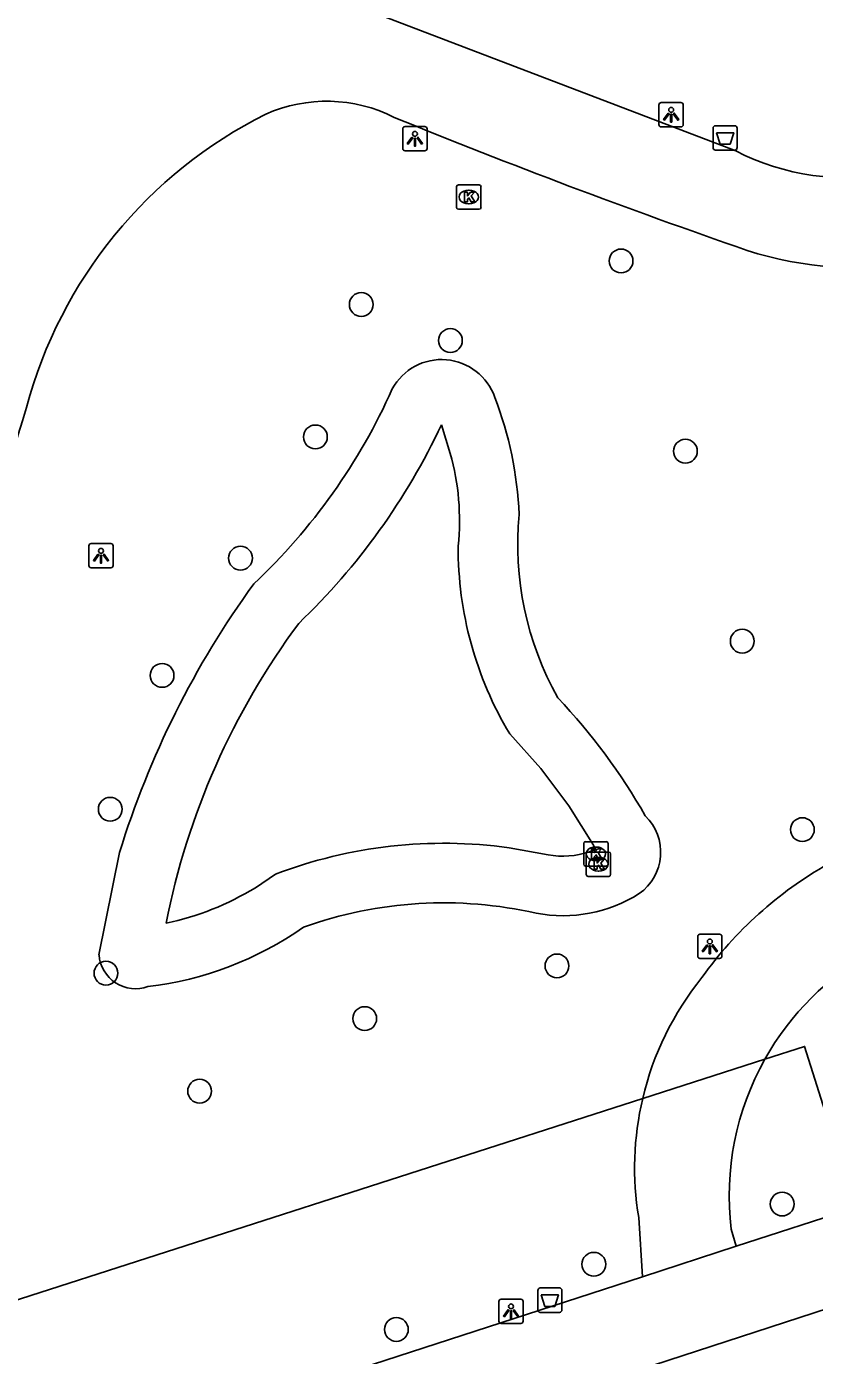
# Model space of a CAD drawing. Extents: x 158087 to 159494, y 382905 to 383981.
# Drawn here: x 159338 to 159370.4, y 383115.7 to 383170.2 of the extents above; entities that cross this region are included whole.
import ezdxf

# ---------------------------------------------------------------- set-up
doc = ezdxf.new("R2010")
doc.units = 0
for name, color, linetype in [('IMGEO_Afvalbak', 7, 'Continuous'), ('IMGEO_Boom', 7, 'Continuous'), ('IMGEO_Fietspad_gesloten', 7, 'Continuous'), ('IMGEO_Groenvoorziening', 7, 'Continuous'), ('IMGEO_Hek', 7, 'Continuous'), ('IMGEO_Kolk', 7, 'Continuous'), ('IMGEO_Lichtpunt', 7, 'Continuous'), ('IMGEO_Meer_plas_ven_vijver', 7, 'Continuous'), ('IMGEO_Rijbaan_lokaal_gesloten', 7, 'Continuous'), ('IMGEO_Voetpad_gesloten', 7, 'Continuous'), ('IMGEO_Voetpad_open', 7, 'Continuous')]:
    doc.layers.add(name, color=color, linetype=linetype)

msp = doc.modelspace()

# ---------------------------------------------------------------- linework, layer by layer
at = {"layer": 'IMGEO_Afvalbak'}
for p, q in [((159366.221, 383165.265), (159366.221, 383166.065)), ((159366.221, 383166.065), (159366.221, 383165.265)), ((159366.321, 383166.165), (159367.111, 383166.165)), ((159367.111, 383166.165), (159366.321, 383166.165)), ((159367.211, 383166.065), (159367.211, 383165.265)), ((159367.211, 383165.265), (159367.211, 383166.065)), ((159367.111, 383165.165), (159366.321, 383165.165)), ((159366.321, 383165.165), (159367.111, 383165.165)), ((159359.027, 383117.537), (159359.027, 383118.337)), ((159359.027, 383118.337), (159359.027, 383117.537)), ((159359.127, 383118.437), (159359.917, 383118.437)), ((159359.917, 383118.437), (159359.127, 383118.437)), ((159360.017, 383118.337), (159360.017, 383117.537)), ((159360.017, 383117.537), (159360.017, 383118.337)), ((159359.917, 383117.437), (159359.127, 383117.437)), ((159359.127, 383117.437), (159359.917, 383117.437))]:
    msp.add_line(p, q, dxfattribs=at)
for points in [[(159366.364, 383165.879), (159367.068, 383165.879), (159366.919, 383165.409), (159366.513, 383165.409), (159366.364, 383165.879)], [(159359.17, 383118.151), (159359.874, 383118.151), (159359.725, 383117.681), (159359.319, 383117.681), (159359.17, 383118.151)]]:
    msp.add_lwpolyline(points, dxfattribs=at)
for centre, start, end in [((159366.321, 383166.065), 90, 180), ((159366.321, 383166.065), 90, 180), ((159367.111, 383166.065), 0, 90), ((159367.111, 383166.065), 360, 90), ((159366.321, 383165.265), 180, 270), ((159366.321, 383165.265), 180, 270), ((159367.111, 383165.265), 270, 0), ((159367.111, 383165.265), 270, 0), ((159359.127, 383118.337), 90, 180), ((159359.127, 383118.337), 90, 180), ((159359.917, 383118.337), 0, 90), ((159359.917, 383118.337), 360, 90), ((159359.127, 383117.537), 180, 270), ((159359.127, 383117.537), 180, 270), ((159359.917, 383117.537), 270, 0), ((159359.917, 383117.537), 270, 0)]:
    msp.add_arc(centre, 0.1, start, end, dxfattribs=at)
at = {"layer": 'IMGEO_Boom'}
for centre in [(159362.444, 383160.611), (159351.78, 383158.822), (159355.437, 383157.343), (159349.895, 383153.385), (159365.085, 383152.799), (159346.819, 383148.408), (159367.421, 383144.997), (159343.601, 383143.592), (159341.473, 383138.096), (159369.887, 383137.259), (159341.298, 383131.364), (159359.814, 383131.662), (159351.919, 383129.499), (159345.143, 383126.521), (159369.061, 383121.885), (159361.325, 383119.411), (159353.219, 383116.735)]:
    msp.add_circle(centre, 0.489, dxfattribs=at)
at = {"layer": 'IMGEO_Fietspad_gesloten'}
for points in [[(159367.174, 383120.149), (159372.086, 383121.745)], [(159367.174, 383120.149), (159363.33, 383118.901)], [(159375.992, 383119.243), (159375.788, 383119.176), (159328.854, 383103.889)], [(159363.33, 383118.901), (159324.24, 383106.205), (159321.878, 383105.448)]]:
    msp.add_lwpolyline(points, dxfattribs=at)
at = {"layer": 'IMGEO_Groenvoorziening'}
for points in [[(159341.857, 383136.317), (159341.011, 383132.115)], [(159368.352, 383127.832), (159369.98, 383128.356), (159371.065, 383124.887)], [(159321.06, 383112.633), (159321.808, 383112.874), (159322.406, 383111.142), (159327.117, 383112.773), (159326.59, 383114.389), (159363.334, 383126.216)]]:
    msp.add_lwpolyline(points, dxfattribs=at)
for centre, radius, start, end in [((159355.08, 383154.253), 2.31, 19.0816, 151.3619), ((159330.222, 383165.543), 24.998, 313.2905, 335.9621), ((159343.059, 383149.552), 15.215, 2.453, 21.014), ((159371.149, 383148.986), 12.945, 174.6055, 209.2025), ((159377.662, 383125.333), 37.452, 143.9994, 162.9453), ((159341.784, 383125.535), 24.899, 29.5695, 43.4865), ((159361.985, 383136.33), 2.085, 305.4274, 45.7203), ((159360.048, 383139.638), 5.913, 259.3913, 302.1387), ((159355.167, 383117.23), 17.024, 77.1282, 109.7637), ((159341.384, 383144.711), 13.991, 276.7196, 305.0065), ((159342.508, 383132.227), 1.501, 184.2627, 289.9907)]:
    msp.add_arc(centre, radius, start, end, dxfattribs=at)
at = {"layer": 'IMGEO_Hek'}
for points in [[(159363.334, 383126.216), (159368.352, 383127.832)], [(159368.352, 383127.832), (159369.98, 383128.356), (159371.065, 383124.887), (159373.713, 383125.756)], [(159321.06, 383112.633), (159321.808, 383112.874), (159322.406, 383111.142), (159327.117, 383112.773), (159326.59, 383114.389), (159363.334, 383126.216)]]:
    msp.add_lwpolyline(points, dxfattribs=at)
at = {"layer": 'IMGEO_Kolk'}
for p, q in [((159355.693, 383162.811), (159355.693, 383163.663)), ((159355.768, 383163.737), (159356.62, 383163.737)), ((159356.181, 383163.517), (159356.206, 383163.517)), ((159356.694, 383163.663), (159356.694, 383162.811)), ((159356.204, 383162.957), (159356.179, 383162.957)), ((159356.62, 383162.737), (159355.768, 383162.737)), ((159360.91, 383135.839), (159360.91, 383136.691)), ((159360.985, 383136.765), (159361.837, 383136.765)), ((159361.911, 383136.691), (159361.911, 383135.839)), ((159361.016, 383135.414), (159361.016, 383136.266)), ((159361.091, 383136.34), (159361.943, 383136.34)), ((159361.398, 383136.545), (159361.423, 383136.545)), ((159361.504, 383136.12), (159361.529, 383136.12)), ((159362.017, 383136.266), (159362.017, 383135.414)), ((159361.837, 383135.765), (159360.985, 383135.765)), ((159361.421, 383135.985), (159361.396, 383135.985)), ((159361.527, 383135.56), (159361.502, 383135.56)), ((159361.943, 383135.34), (159361.091, 383135.34))]:
    msp.add_line(p, q, dxfattribs=at)
for points in [[(159355.693, 383162.811), (159355.693, 383163.663)], [(159355.768, 383163.737), (159356.62, 383163.737)], [(159356.014, 383163.437), (159356.137, 383163.437), (159356.137, 383163.286), (159356.267, 383163.437), (159356.431, 383163.437), (159356.285, 383163.286), (159356.438, 383163.037), (159356.286, 383163.037), (159356.201, 383163.201), (159356.137, 383163.134), (159356.137, 383163.037), (159356.014, 383163.037), (159356.014, 383163.437)], [(159356.694, 383163.663), (159356.694, 383162.811)], [(159356.62, 383162.737), (159355.768, 383162.737)], [(159360.91, 383135.839), (159360.91, 383136.691)], [(159360.985, 383136.765), (159361.837, 383136.765)], [(159361.911, 383136.691), (159361.911, 383135.839)], [(159361.016, 383135.414), (159361.016, 383136.266)], [(159361.091, 383136.34), (159361.943, 383136.34)], [(159361.231, 383136.465), (159361.354, 383136.465), (159361.354, 383136.314), (159361.484, 383136.465), (159361.648, 383136.465), (159361.502, 383136.314), (159361.655, 383136.065), (159361.503, 383136.065), (159361.418, 383136.229), (159361.354, 383136.162), (159361.354, 383136.065), (159361.231, 383136.065), (159361.231, 383136.465)], [(159361.337, 383136.04), (159361.46, 383136.04), (159361.46, 383135.889), (159361.59, 383136.04), (159361.754, 383136.04), (159361.608, 383135.889), (159361.761, 383135.64), (159361.609, 383135.64), (159361.524, 383135.804), (159361.46, 383135.737), (159361.46, 383135.64), (159361.337, 383135.64), (159361.337, 383136.04)], [(159362.017, 383136.266), (159362.017, 383135.414)], [(159361.837, 383135.765), (159360.985, 383135.765)], [(159361.943, 383135.34), (159361.091, 383135.34)]]:
    msp.add_lwpolyline(points, dxfattribs=at)
for centre, start, end in [((159355.77, 383163.661), 91.552, 178.448), ((159355.77, 383163.661), 91.552, 178.448), ((159356.618, 383163.661), 1.552, 88.448), ((159356.618, 383163.661), 1.552, 88.448), ((159355.77, 383162.813), 181.552, 268.448), ((159355.77, 383162.813), 181.552, 268.448), ((159356.618, 383162.813), 271.552, 358.448), ((159356.618, 383162.813), 271.552, 358.448), ((159360.987, 383136.689), 91.552, 178.448), ((159360.987, 383136.689), 91.552, 178.448), ((159361.835, 383136.689), 1.552, 88.448), ((159361.835, 383136.689), 1.552, 88.448), ((159361.093, 383136.264), 91.552, 178.448), ((159361.093, 383136.264), 91.552, 178.448), ((159361.941, 383136.264), 1.552, 88.448), ((159361.941, 383136.264), 1.552, 88.448), ((159360.987, 383135.841), 181.552, 268.448), ((159360.987, 383135.841), 181.552, 268.448), ((159361.835, 383135.841), 271.552, 358.448), ((159361.835, 383135.841), 271.552, 358.448), ((159361.093, 383135.416), 181.552, 268.448), ((159361.093, 383135.416), 181.552, 268.448), ((159361.941, 383135.416), 271.552, 358.448), ((159361.941, 383135.416), 271.552, 358.448)]:
    msp.add_arc(centre, 0.0765, start, end, dxfattribs=at)
for centre, major_axis, ratio, start_param, end_param in [((159356.18, 383163.237), (-0.387, 0.002), 0.722429, 4.712389, 7.853982), ((159356.205, 383163.237), (-0.39, 0.002), 0.717154, 1.570796, 4.712389), ((159361.397, 383136.265), (-0.387, 0.002), 0.722429, 4.712389, 7.853982), ((159361.503, 383135.84), (-0.387, 0.002), 0.722429, 4.712389, 7.853982), ((159361.422, 383136.265), (-0.39, 0.002), 0.717154, 1.570796, 4.712389), ((159361.528, 383135.84), (-0.39, 0.002), 0.717154, 1.570796, 4.712389)]:
    msp.add_ellipse(centre, major_axis=major_axis, ratio=ratio, start_param=start_param, end_param=end_param, dxfattribs=at)
at = {"layer": 'IMGEO_Lichtpunt'}
for p, q in [((159364.903, 383167.113), (159364.095, 383167.113)), ((159364.903, 383167.113), (159364.095, 383167.113)), ((159364.001, 383167.018), (159364.001, 383166.211)), ((159364.001, 383167.018), (159364.001, 383166.211)), ((159364.997, 383166.211), (159364.997, 383167.018)), ((159364.997, 383166.211), (159364.997, 383167.018)), ((159353.482, 383166.036), (159353.482, 383165.229)), ((159353.482, 383166.036), (159353.482, 383165.229)), ((159354.384, 383166.131), (159353.576, 383166.131)), ((159354.384, 383166.131), (159353.576, 383166.131)), ((159354.478, 383165.229), (159354.478, 383166.036)), ((159354.478, 383165.229), (159354.478, 383166.036)), ((159364.095, 383166.117), (159364.903, 383166.117)), ((159364.095, 383166.117), (159364.903, 383166.117)), ((159353.576, 383165.135), (159354.384, 383165.135)), ((159353.576, 383165.135), (159354.384, 383165.135)), ((159340.596, 383148.911), (159340.596, 383148.104)), ((159340.596, 383148.911), (159340.596, 383148.104)), ((159341.498, 383149.006), (159340.69, 383149.006)), ((159341.498, 383149.006), (159340.69, 383149.006)), ((159341.592, 383148.104), (159341.592, 383148.911)), ((159341.592, 383148.104), (159341.592, 383148.911)), ((159340.69, 383148.01), (159341.498, 383148.01)), ((159340.69, 383148.01), (159341.498, 383148.01)), ((159365.59, 383132.87), (159365.59, 383132.063)), ((159365.59, 383132.87), (159365.59, 383132.063)), ((159366.492, 383132.965), (159365.684, 383132.965)), ((159366.492, 383132.965), (159365.684, 383132.965)), ((159366.586, 383132.063), (159366.586, 383132.87)), ((159366.586, 383132.063), (159366.586, 383132.87)), ((159365.684, 383131.969), (159366.492, 383131.969)), ((159365.684, 383131.969), (159366.492, 383131.969)), ((159357.429, 383117.883), (159357.429, 383117.076)), ((159357.429, 383117.883), (159357.429, 383117.076)), ((159358.331, 383117.978), (159357.523, 383117.978)), ((159358.331, 383117.978), (159357.523, 383117.978)), ((159358.425, 383117.076), (159358.425, 383117.883)), ((159358.425, 383117.076), (159358.425, 383117.883)), ((159357.523, 383116.982), (159358.331, 383116.982)), ((159357.523, 383116.982), (159358.331, 383116.982))]:
    msp.add_line(p, q, dxfattribs=at)
for points in [[(159364.375, 383166.682), (159364.414, 383166.654), (159364.226, 383166.392), (159364.188, 383166.419), (159364.375, 383166.682)], [(159364.477, 383166.634), (159364.524, 383166.634), (159364.524, 383166.312), (159364.477, 383166.312), (159364.477, 383166.634)], [(159364.587, 383166.654), (159364.625, 383166.681), (159364.812, 383166.419), (159364.773, 383166.391), (159364.587, 383166.654)], [(159353.856, 383165.7), (159353.895, 383165.672), (159353.707, 383165.41), (159353.669, 383165.437), (159353.856, 383165.7)], [(159353.958, 383165.652), (159354.005, 383165.652), (159354.005, 383165.33), (159353.958, 383165.33), (159353.958, 383165.652)], [(159354.068, 383165.672), (159354.106, 383165.699), (159354.293, 383165.437), (159354.254, 383165.409), (159354.068, 383165.672)], [(159340.97, 383148.575), (159341.009, 383148.547), (159340.821, 383148.285), (159340.783, 383148.312), (159340.97, 383148.575)], [(159341.182, 383148.547), (159341.22, 383148.574), (159341.407, 383148.312), (159341.368, 383148.284), (159341.182, 383148.547)], [(159341.072, 383148.527), (159341.119, 383148.527), (159341.119, 383148.205), (159341.072, 383148.205), (159341.072, 383148.527)], [(159365.964, 383132.534), (159366.003, 383132.506), (159365.815, 383132.244), (159365.777, 383132.271), (159365.964, 383132.534)], [(159366.066, 383132.486), (159366.113, 383132.486), (159366.113, 383132.164), (159366.066, 383132.164), (159366.066, 383132.486)], [(159366.176, 383132.506), (159366.214, 383132.533), (159366.401, 383132.271), (159366.362, 383132.243), (159366.176, 383132.506)], [(159357.803, 383117.547), (159357.842, 383117.519), (159357.654, 383117.257), (159357.616, 383117.284), (159357.803, 383117.547)], [(159357.905, 383117.499), (159357.952, 383117.499), (159357.952, 383117.177), (159357.905, 383117.177), (159357.905, 383117.499)], [(159358.015, 383117.519), (159358.053, 383117.546), (159358.24, 383117.284), (159358.201, 383117.256), (159358.015, 383117.519)]]:
    msp.add_lwpolyline(points, dxfattribs=at)
for centre in [(159364.5, 383166.816), (159353.981, 383165.834), (159341.095, 383148.709), (159366.089, 383132.668), (159357.928, 383117.681)]:
    msp.add_circle(centre, 0.0994, dxfattribs=at)
for centre, start, end in [((159364.095, 383167.018), 90, 180), ((159364.095, 383167.018), 90, 180), ((159364.903, 383167.018), 0, 90), ((159364.903, 383167.018), 0, 90), ((159353.576, 383166.036), 90, 180), ((159353.576, 383166.036), 90, 180), ((159354.384, 383166.036), 0, 90), ((159354.384, 383166.036), 0, 90), ((159364.095, 383166.211), 180, 270), ((159364.095, 383166.211), 180, 270), ((159364.903, 383166.211), 270, 0), ((159364.903, 383166.211), 270, 360), ((159353.576, 383165.229), 180, 270), ((159353.576, 383165.229), 180, 270), ((159354.384, 383165.229), 270, 0), ((159354.384, 383165.229), 270, 360), ((159340.69, 383148.911), 90, 180), ((159340.69, 383148.911), 90, 180), ((159341.498, 383148.911), 0, 90), ((159341.498, 383148.911), 0, 90), ((159340.69, 383148.104), 180, 270), ((159340.69, 383148.104), 180, 270), ((159341.498, 383148.104), 270, 0), ((159341.498, 383148.104), 270, 360), ((159365.684, 383132.87), 90, 180), ((159365.684, 383132.87), 90, 180), ((159366.492, 383132.87), 0, 90), ((159366.492, 383132.87), 0, 90), ((159365.684, 383132.063), 180, 270), ((159365.684, 383132.063), 180, 270), ((159366.492, 383132.063), 270, 0), ((159366.492, 383132.063), 270, 360), ((159357.523, 383117.883), 90, 180), ((159357.523, 383117.883), 90, 180), ((159358.331, 383117.883), 0, 90), ((159358.331, 383117.883), 0, 90), ((159357.523, 383117.076), 180, 270), ((159357.523, 383117.076), 180, 270), ((159358.331, 383117.076), 270, 0), ((159358.331, 383117.076), 270, 360)]:
    msp.add_arc(centre, 0.0946, start, end, dxfattribs=at)
at = {"layer": 'IMGEO_Meer_plas_ven_vijver'}
for points in [[(159355.434, 383152.702), (159355.069, 383153.889)], [(159361.145, 383136.35), (159361.413, 383136.452), (159361.378, 383136.505), (159361.344, 383136.56), (159361.312, 383136.615), (159360.298, 383138.236), (159359.15, 383139.766), (159357.876, 383141.192)], [(159357.849, 383136.515), (159359.449, 383136.224)], [(159347.43, 383134.876), (159348.251, 383135.431)]]:
    msp.add_lwpolyline(points, dxfattribs=at)
for centre, radius, start, end in [((159330.227, 383165.538), 27.438, 313.7862, 334.8771), ((159345.588, 383149.952), 10.223, 354.1166, 15.6054), ((159370.549, 383148.821), 14.792, 179.6794, 211.0482), ((159373.722, 383127.532), 30.526, 143.4065, 168.8888), ((159355.173, 383117.178), 19.522, 82.1205, 110.7669), ((159360.049, 383139.621), 3.45, 259.978, 288.5197), ((159341.386, 383144.706), 11.54, 281.9138, 301.5864)]:
    msp.add_arc(centre, radius, start, end, dxfattribs=at)
at = {"layer": 'IMGEO_Rijbaan_lokaal_gesloten'}
msp.add_lwpolyline([(159367.153, 383165.132), (159352.134, 383170.866)], dxfattribs=at)
for centre, radius, start, end in [((159350.36, 383161.022), 6.148, 63.1675, 113.9867), ((159356.281, 383149.743), 18.878, 116.4883, 165.0968), ((159459.246, 383425.992), 280.342, 247.75888, 250.92466), ((159371.753, 383174.095), 10.074, 242.8329, 280.7385), ((159372.145, 383175.019), 14.688, 252.0852, 280.3313), ((159405.953, 383133.164), 71.217, 162.4844, 177.51496)]:
    msp.add_arc(centre, radius, start, end, dxfattribs=at)
at = {"layer": 'IMGEO_Voetpad_gesloten'}
for points in [[(159368.352, 383127.832), (159363.334, 383126.216)], [(159363.169, 383121.327), (159363.33, 383118.901)], [(159366.971, 383120.853), (159367.174, 383120.149)]]:
    msp.add_lwpolyline(points, dxfattribs=at)
for centre, radius, start, end in [((159378.283, 383122.241), 11.397, 150.6207, 186.9932), ((159375.349, 383123.363), 12.349, 166.6431, 189.4909)]:
    msp.add_arc(centre, radius, start, end, dxfattribs=at)
at = {"layer": 'IMGEO_Voetpad_open'}
for centre, radius, start, end in [((159378.915, 383121.796), 16.158, 119.5886, 144.4739), ((159378.293, 383122.288), 11.382, 118.9685, 150.85), ((159375.376, 383123.404), 12.366, 141.0061, 166.855)]:
    msp.add_arc(centre, radius, start, end, dxfattribs=at)

doc.saveas('drawing.dxf')
